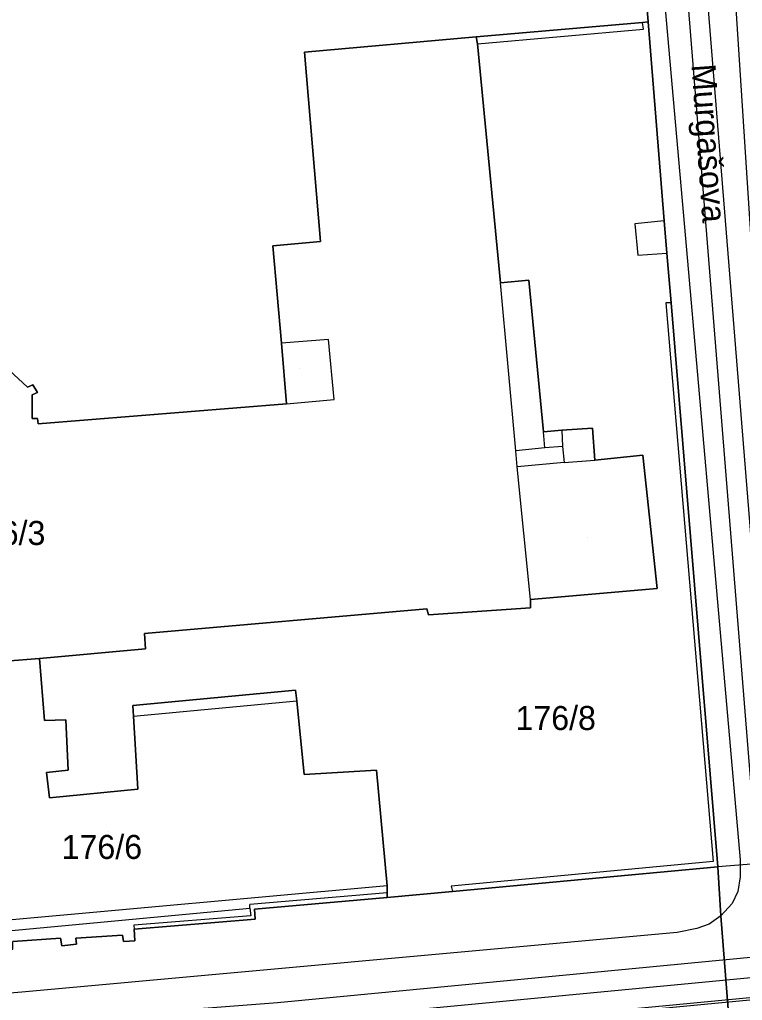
# Model space of a CAD drawing. Extents: x -263423 to -261326, y -1240067 to -1237864.
# Drawn here: x -262966.5 to -262906.4, y -1239952.6 to -1239871 of the extents above; entities that cross this region are included whole.
import ezdxf

# ---------------------------------------------------------------- set-up
doc = ezdxf.new("R2010")
doc.units = 0
for name, color, linetype in [('body_kn', 7, 'Continuous'), ('kladpar_druhypozemkov', 7, 'Continuous'), ('kladpar_hranice', 7, 'Continuous'), ('kladpar_parcelnecisla', 7, 'Continuous'), ('kladpar_plochy', 7, 'Continuous'), ('linie', 7, 'Continuous'), ('popisy', 7, 'Continuous'), ('tarchy_linie', 7, 'Continuous'), ('zappar_hrandruhpozemk', 7, 'Continuous')]:
    doc.layers.add(name, color=color, linetype=linetype)

msp = doc.modelspace()

# ---------------------------------------------------------------- linework, layer by layer
at = {"layer": 'body_kn'}
for p, q in [((-262914.69, -1239871.2), (-262914.69, -1239871.2)), ((-262914.69, -1239871.2), (-262914.69, -1239871.2)), ((-262914.22, -1239871.16), (-262914.22, -1239871.16)), ((-262914.63, -1239871.77), (-262914.63, -1239871.77)), ((-262928.53, -1239872.41), (-262928.53, -1239872.41)), ((-262928.41, -1239872.98), (-262928.41, -1239872.98)), ((-262928.41, -1239872.98), (-262928.41, -1239872.98)), ((-262942.82, -1239873.68), (-262942.82, -1239873.68)), ((-262912.91, -1239887.72), (-262912.91, -1239887.72)), ((-262912.91, -1239887.72), (-262912.91, -1239887.72)), ((-262915.34, -1239887.96), (-262915.34, -1239887.96)), ((-262941.48, -1239889.43), (-262941.48, -1239889.43)), ((-262911.13, -1239889.19), (-262911.13, -1239889.19)), ((-262945.44, -1239889.79), (-262945.44, -1239889.79)), ((-262915.09, -1239890.57), (-262915.09, -1239890.57)), ((-262912.67, -1239890.39), (-262912.67, -1239890.39)), ((-262924.16, -1239892.64), (-262924.16, -1239892.64)), ((-262926.52, -1239892.88), (-262926.52, -1239892.88)), ((-262912.75, -1239894.54), (-262912.75, -1239894.54)), ((-262912.31, -1239894.54), (-262912.31, -1239894.54)), ((-262912.31, -1239894.54), (-262912.31, -1239894.54)), ((-262940.82, -1239897.59), (-262940.82, -1239897.59)), ((-262944.71, -1239897.89), (-262944.71, -1239897.89)), ((-262965.83, -1239901.55), (-262965.83, -1239901.55)), ((-262965.39, -1239901.37), (-262965.39, -1239901.37)), ((-262965.45, -1239902.19), (-262965.45, -1239902.19)), ((-262965.01, -1239902.01), (-262965.01, -1239902.01)), ((-262944.29, -1239902.93), (-262944.29, -1239902.93)), ((-262944.29, -1239902.93), (-262944.29, -1239902.93)), ((-262940.33, -1239902.57), (-262940.33, -1239902.57)), ((-262965.46, -1239904.17), (-262965.46, -1239904.17)), ((-262965.02, -1239904.17), (-262965.02, -1239904.17)), ((-262964.95, -1239904.62), (-262964.95, -1239904.62)), ((-262918.85, -1239904.96), (-262918.85, -1239904.96)), ((-262922.94, -1239905.26), (-262922.94, -1239905.26)), ((-262921.4, -1239905.14), (-262921.4, -1239905.14)), ((-262921.4, -1239905.14), (-262921.4, -1239905.14)), ((-262922.81, -1239906.6), (-262922.81, -1239906.6)), ((-262921.35, -1239906.48), (-262921.35, -1239906.48)), ((-262921.35, -1239906.48), (-262921.35, -1239906.48)), ((-262925.24, -1239906.84), (-262925.24, -1239906.84)), ((-262925.24, -1239906.84), (-262925.24, -1239906.84)), ((-262914.66, -1239907.21), (-262914.66, -1239907.21)), ((-262925.12, -1239908.18), (-262925.12, -1239908.18)), ((-262925.12, -1239908.18), (-262925.12, -1239908.18)), ((-262921.22, -1239907.82), (-262921.22, -1239907.82)), ((-262918.67, -1239907.64), (-262918.67, -1239907.64)), ((-262913.49, -1239918.31), (-262913.49, -1239918.31)), ((-262924.02, -1239919.22), (-262924.02, -1239919.22)), ((-262924.02, -1239919.22), (-262924.02, -1239919.22)), ((-262932.63, -1239920), (-262932.63, -1239920)), ((-262924.02, -1239919.92), (-262924.02, -1239919.92)), ((-262932.5, -1239920.51), (-262932.5, -1239920.51)), ((-262956.1, -1239922.06), (-262956.1, -1239922.06)), ((-262956.04, -1239923.34), (-262956.04, -1239923.34)), ((-262964.85, -1239924.13), (-262964.85, -1239924.13)), ((-262943.56, -1239926.77), (-262943.56, -1239926.77)), ((-262943.44, -1239927.67), (-262943.44, -1239927.67)), ((-262957.08, -1239928.05), (-262957.08, -1239928.05)), ((-262964.42, -1239929.29), (-262964.42, -1239929.29)), ((-262962.64, -1239929.24), (-262962.64, -1239929.24)), ((-262957.02, -1239928.94), (-262957.02, -1239928.94)), ((-262957.02, -1239928.94), (-262957.02, -1239928.94)), ((-262962.46, -1239933.44), (-262962.46, -1239933.44)), ((-262936.83, -1239933.43), (-262936.83, -1239933.43)), ((-262964.25, -1239933.63), (-262964.25, -1239933.63)), ((-262942.83, -1239933.79), (-262942.83, -1239933.79)), ((-262956.67, -1239935), (-262956.67, -1239935)), ((-262956.67, -1239935), (-262956.67, -1239935)), ((-262964.01, -1239935.73), (-262964.01, -1239935.73)), ((-262908.81, -1239941.02), (-262908.81, -1239941.02)), ((-262908.43, -1239941.47), (-262908.43, -1239941.47)), ((-262906.58, -1239940.9), (-262906.58, -1239940.9)), ((-262906.59, -1239942.31), (-262906.59, -1239942.31)), ((-262935.92, -1239943.06), (-262935.92, -1239943.06)), ((-262935.92, -1239943.06), (-262935.92, -1239943.06)), ((-262930.62, -1239943.09), (-262930.62, -1239943.09)), ((-262935.92, -1239943.64), (-262935.92, -1239943.64)), ((-262935.92, -1239943.64), (-262935.92, -1239943.64)), ((-262935.92, -1239944.02), (-262935.92, -1239944.02)), ((-262930.5, -1239943.54), (-262930.5, -1239943.54)), ((-262906.78, -1239943.52), (-262906.78, -1239943.52)), ((-262947.34, -1239944.61), (-262947.34, -1239944.61)), ((-262947.34, -1239944.92), (-262947.34, -1239944.92)), ((-262907.23, -1239944.53), (-262907.23, -1239944.53)), ((-262947.28, -1239945.56), (-262947.28, -1239945.56)), ((-262946.96, -1239944.99), (-262946.96, -1239944.99)), ((-262908.19, -1239945.55), (-262908.19, -1239945.55)), ((-262908.19, -1239945.55), (-262908.19, -1239945.55)), ((-262957.01, -1239946.34), (-262957.01, -1239946.34)), ((-262946.9, -1239945.82), (-262946.9, -1239945.82)), ((-262909.15, -1239946.25), (-262909.15, -1239946.25)), ((-262963.1, -1239947.4), (-262963.1, -1239947.4)), ((-262961.83, -1239947.41), (-262961.83, -1239947.41)), ((-262957.93, -1239947.17), (-262957.93, -1239947.17)), ((-262956.98, -1239946.66), (-262956.98, -1239946.66)), ((-262911.83, -1239946.94), (-262911.83, -1239946.94)), ((-262910.17, -1239946.62), (-262910.17, -1239946.62)), ((-262962.98, -1239948.04), (-262962.98, -1239948.04)), ((-262961.76, -1239947.92), (-262961.76, -1239947.92)), ((-262957.87, -1239947.68), (-262957.87, -1239947.68)), ((-262956.92, -1239947.62), (-262956.92, -1239947.62)), ((-262966.31, -1239951.91), (-262966.31, -1239951.91))]:
    msp.add_line(p, q, dxfattribs=at)
at = {"layer": 'kladpar_druhypozemkov'}
for p, q in [((-262943.2, -1239900.03), (-262943.2, -1239900.03)), ((-262919.3, -1239914.03), (-262919.3, -1239914.03)), ((-262921.58, -1239928.27), (-262921.58, -1239928.27)), ((-262959.07, -1239938.57), (-262959.07, -1239938.57))]:
    msp.add_line(p, q, dxfattribs=at)
at = {"layer": 'kladpar_hranice'}
for points in [[(-262904.89, -1239997.06), (-262907.05, -1239960.47), (-262907.23, -1239958.43), (-262907.29, -1239956.84), (-262908.19, -1239945.55), (-262908.43, -1239941.47), (-262912.31, -1239894.54), (-262912.67, -1239890.39), (-262912.91, -1239887.72), (-262914.22, -1239871.16), (-262914.91, -1239862.4), (-262915.64, -1239853.41), (-262917.94, -1239825.55), (-262916.55, -1239827.34), (-262908.12, -1239838.98), (-262905.52, -1239842.43)], [(-262914.91, -1239862.4), (-262914.22, -1239871.16), (-262914.69, -1239871.2), (-262928.53, -1239872.41), (-262942.82, -1239873.68), (-262941.48, -1239889.43), (-262945.44, -1239889.79), (-262944.71, -1239897.89), (-262944.29, -1239902.93), (-262964.95, -1239904.62), (-262965.02, -1239904.17), (-262965.46, -1239904.17), (-262965.45, -1239902.19), (-262965.01, -1239902.01), (-262965.39, -1239901.37), (-262965.83, -1239901.55), (-262967.36, -1239900.15)], [(-262914.69, -1239871.2), (-262914.22, -1239871.16), (-262912.91, -1239887.72), (-262912.67, -1239890.39), (-262912.31, -1239894.54), (-262908.43, -1239941.47), (-262930.5, -1239943.54), (-262935.92, -1239944.02), (-262935.92, -1239943.64), (-262935.92, -1239943.06), (-262936.83, -1239933.43), (-262942.83, -1239933.79), (-262943.44, -1239927.67), (-262943.56, -1239926.77), (-262957.08, -1239928.05), (-262957.02, -1239928.94), (-262956.67, -1239935), (-262964.01, -1239935.73), (-262964.25, -1239933.63), (-262962.46, -1239933.44), (-262962.64, -1239929.24), (-262964.42, -1239929.29), (-262964.85, -1239924.13), (-262956.04, -1239923.34), (-262956.1, -1239922.06), (-262932.63, -1239920), (-262932.5, -1239920.51), (-262924.02, -1239919.92), (-262924.02, -1239919.22), (-262913.49, -1239918.31), (-262914.66, -1239907.21), (-262918.67, -1239907.64), (-262918.85, -1239904.96), (-262921.4, -1239905.14), (-262922.94, -1239905.26), (-262924.16, -1239892.64), (-262926.52, -1239892.88), (-262928.41, -1239872.98), (-262928.53, -1239872.41), (-262914.69, -1239871.2)], [(-262967.36, -1239900.15), (-262965.83, -1239901.55), (-262965.39, -1239901.37), (-262965.01, -1239902.01), (-262965.45, -1239902.19), (-262965.46, -1239904.17), (-262965.02, -1239904.17), (-262964.95, -1239904.62), (-262944.29, -1239902.93), (-262944.71, -1239897.89), (-262945.44, -1239889.79), (-262941.48, -1239889.43), (-262942.82, -1239873.68), (-262928.53, -1239872.41), (-262928.41, -1239872.98), (-262926.52, -1239892.88), (-262924.16, -1239892.64), (-262922.94, -1239905.26), (-262921.4, -1239905.14), (-262918.85, -1239904.96), (-262918.67, -1239907.64), (-262914.66, -1239907.21), (-262913.49, -1239918.31), (-262924.02, -1239919.22), (-262924.02, -1239919.92), (-262932.5, -1239920.51), (-262932.63, -1239920), (-262956.1, -1239922.06), (-262956.04, -1239923.34), (-262964.85, -1239924.13), (-262967.65, -1239924.37)], [(-262967.65, -1239924.37), (-262964.85, -1239924.13), (-262964.42, -1239929.29), (-262962.64, -1239929.24), (-262962.46, -1239933.44), (-262964.25, -1239933.63), (-262964.01, -1239935.73), (-262956.67, -1239935)], [(-262956.67, -1239935), (-262957.02, -1239928.94), (-262957.08, -1239928.05), (-262943.56, -1239926.77), (-262943.44, -1239927.67), (-262942.83, -1239933.79), (-262936.83, -1239933.43), (-262935.92, -1239943.06), (-262935.92, -1239943.64), (-262935.92, -1239944.02), (-262946.96, -1239944.99), (-262946.9, -1239945.82), (-262956.98, -1239946.66), (-262956.92, -1239947.62), (-262957.87, -1239947.68), (-262957.93, -1239947.17), (-262961.83, -1239947.41), (-262961.76, -1239947.92), (-262962.98, -1239948.04), (-262963.1, -1239947.4), (-262967.06, -1239947.7)], [(-262968.14, -1239947.95), (-262968.08, -1239948.46), (-262967.06, -1239948.34), (-262967.06, -1239947.7), (-262963.1, -1239947.4), (-262962.98, -1239948.04), (-262961.76, -1239947.92), (-262961.83, -1239947.41), (-262957.93, -1239947.17), (-262957.87, -1239947.68), (-262956.92, -1239947.62), (-262956.98, -1239946.66), (-262946.9, -1239945.82), (-262946.96, -1239944.99), (-262935.92, -1239944.02), (-262930.5, -1239943.54), (-262908.43, -1239941.47), (-262908.19, -1239945.55), (-262907.29, -1239956.84)]]:
    msp.add_lwpolyline(points, dxfattribs=at)
at = {"layer": 'kladpar_plochy'}
for p, q in [((-262914.91, -1239862.4), (-262914.22, -1239871.16)), ((-262914.69, -1239871.2), (-262928.53, -1239872.41)), ((-262914.22, -1239871.16), (-262914.69, -1239871.2)), ((-262928.53, -1239872.41), (-262942.82, -1239873.68)), ((-262942.82, -1239873.68), (-262941.48, -1239889.43)), ((-262941.48, -1239889.43), (-262945.44, -1239889.79)), ((-262945.44, -1239889.79), (-262944.71, -1239897.89)), ((-262944.71, -1239897.89), (-262944.29, -1239902.93)), ((-262965.83, -1239901.55), (-262967.36, -1239900.15)), ((-262965.39, -1239901.37), (-262965.83, -1239901.55)), ((-262965.01, -1239902.01), (-262965.39, -1239901.37)), ((-262965.46, -1239904.17), (-262965.45, -1239902.19)), ((-262965.45, -1239902.19), (-262965.01, -1239902.01)), ((-262944.29, -1239902.93), (-262964.95, -1239904.62)), ((-262965.02, -1239904.17), (-262965.46, -1239904.17)), ((-262964.95, -1239904.62), (-262965.02, -1239904.17))]:
    msp.add_line(p, q, dxfattribs=at)
for points in [[(-262904.89, -1239997.06), (-262907.05, -1239960.47), (-262907.23, -1239958.43), (-262907.29, -1239956.84), (-262908.19, -1239945.55), (-262908.43, -1239941.47), (-262912.31, -1239894.54), (-262912.67, -1239890.39), (-262912.91, -1239887.72), (-262914.22, -1239871.16), (-262914.91, -1239862.4), (-262915.64, -1239853.41), (-262917.94, -1239825.55), (-262916.55, -1239827.34), (-262908.12, -1239838.98), (-262905.52, -1239842.43)], [(-262967.36, -1239900.15), (-262965.83, -1239901.55), (-262965.39, -1239901.37), (-262965.01, -1239902.01), (-262965.45, -1239902.19), (-262965.46, -1239904.17), (-262965.02, -1239904.17), (-262964.95, -1239904.62), (-262944.29, -1239902.93), (-262944.71, -1239897.89), (-262945.44, -1239889.79), (-262941.48, -1239889.43), (-262942.82, -1239873.68), (-262928.53, -1239872.41), (-262928.41, -1239872.98), (-262926.52, -1239892.88), (-262924.16, -1239892.64), (-262922.94, -1239905.26), (-262921.4, -1239905.14), (-262918.85, -1239904.96), (-262918.67, -1239907.64), (-262914.66, -1239907.21), (-262913.49, -1239918.31), (-262924.02, -1239919.22), (-262924.02, -1239919.92), (-262932.5, -1239920.51), (-262932.63, -1239920), (-262956.1, -1239922.06), (-262956.04, -1239923.34), (-262964.85, -1239924.13), (-262967.65, -1239924.37)], [(-262967.65, -1239924.37), (-262964.85, -1239924.13), (-262964.42, -1239929.29), (-262962.64, -1239929.24), (-262962.46, -1239933.44), (-262964.25, -1239933.63), (-262964.01, -1239935.73), (-262956.67, -1239935), (-262957.02, -1239928.94), (-262957.08, -1239928.05), (-262943.56, -1239926.77), (-262943.44, -1239927.67), (-262942.83, -1239933.79), (-262936.83, -1239933.43), (-262935.92, -1239943.06), (-262935.92, -1239943.64), (-262935.92, -1239944.02), (-262946.96, -1239944.99), (-262946.9, -1239945.82), (-262956.98, -1239946.66), (-262956.92, -1239947.62), (-262957.87, -1239947.68), (-262957.93, -1239947.17), (-262961.83, -1239947.41), (-262961.76, -1239947.92), (-262962.98, -1239948.04), (-262963.1, -1239947.4), (-262967.06, -1239947.7)], [(-262967.06, -1239947.7), (-262963.1, -1239947.4), (-262962.98, -1239948.04), (-262961.76, -1239947.92), (-262961.83, -1239947.41), (-262957.93, -1239947.17), (-262957.87, -1239947.68), (-262956.92, -1239947.62), (-262956.98, -1239946.66), (-262946.9, -1239945.82), (-262946.96, -1239944.99), (-262935.92, -1239944.02), (-262930.5, -1239943.54), (-262908.43, -1239941.47), (-262908.19, -1239945.55), (-262907.29, -1239956.84)]]:
    msp.add_lwpolyline(points, dxfattribs=at)
msp.add_lwpolyline([(-262914.69, -1239871.2), (-262914.22, -1239871.16), (-262912.91, -1239887.72), (-262912.67, -1239890.39), (-262912.31, -1239894.54), (-262908.43, -1239941.47), (-262930.5, -1239943.54), (-262935.92, -1239944.02), (-262935.92, -1239943.64), (-262935.92, -1239943.06), (-262936.83, -1239933.43), (-262942.83, -1239933.79), (-262943.44, -1239927.67), (-262943.56, -1239926.77), (-262957.08, -1239928.05), (-262957.02, -1239928.94), (-262956.67, -1239935), (-262964.01, -1239935.73), (-262964.25, -1239933.63), (-262962.46, -1239933.44), (-262962.64, -1239929.24), (-262964.42, -1239929.29), (-262964.85, -1239924.13), (-262956.04, -1239923.34), (-262956.1, -1239922.06), (-262932.63, -1239920), (-262932.5, -1239920.51), (-262924.02, -1239919.92), (-262924.02, -1239919.22), (-262913.49, -1239918.31), (-262914.66, -1239907.21), (-262918.67, -1239907.64), (-262918.85, -1239904.96), (-262921.4, -1239905.14), (-262922.94, -1239905.26), (-262924.16, -1239892.64), (-262926.52, -1239892.88), (-262928.41, -1239872.98), (-262928.53, -1239872.41)], close=True, dxfattribs=at)
at = {"layer": 'linie'}
msp.add_lwpolyline([(-262895.61, -1239940.44), (-262908.43, -1239941.47), (-262930.5, -1239943.54), (-262935.92, -1239944.02), (-262946.96, -1239944.99), (-262946.9, -1239945.82), (-262956.98, -1239946.66), (-262956.92, -1239947.62), (-262957.87, -1239947.68), (-262957.93, -1239947.17), (-262961.83, -1239947.41), (-262961.76, -1239947.92), (-262962.98, -1239948.04), (-262963.1, -1239947.4), (-262967.06, -1239947.7)], dxfattribs=at)
at = {"layer": 'tarchy_linie'}
msp.add_line((-262913.21, -1239820.51), (-262902.79, -1239950.4), dxfattribs=at)
for points in [[(-262910.44, -1239816.22), (-262901.51, -1239953.72), (-262895.59, -1240011.25)], [(-263032.51, -1239829.65), (-262994.11, -1239826.25), (-262953.49, -1239823.36), (-262914.73, -1239822.21), (-262904.56, -1239948.91), (-262945.05, -1239952.79), (-262956.61, -1239953.67), (-262987.63, -1239956.58), (-263028.26, -1239960.26), (-263030.11, -1239917.17), (-263031.82, -1239872.55), (-263032.51, -1239829.65)], [(-263142.09, -1239971.76), (-263113.13, -1239968.86), (-263071.88, -1239965.53), (-263029.83, -1239962.06), (-262987.48, -1239958.22), (-262956.48, -1239955.32), (-262944.89, -1239954.43), (-262902.79, -1239950.4), (-262859.08, -1239946.41), (-262815.45, -1239942.96)], [(-262903.16, -1239952.09), (-262903.14, -1239952.33), (-263031.35, -1239964.54), (-263031.39, -1239963.84), (-262987.33, -1239959.86), (-262956.35, -1239956.97), (-262944.73, -1239956.07), (-262903.16, -1239952.09)]]:
    msp.add_lwpolyline(points, dxfattribs=at)
at = {"layer": 'zappar_hrandruhpozemk'}
for p, q in [((-262916.55, -1239827.34), (-262911.13, -1239889.19)), ((-262914.63, -1239871.77), (-262914.69, -1239871.2)), ((-262928.41, -1239872.98), (-262914.63, -1239871.77)), ((-262912.91, -1239887.72), (-262915.34, -1239887.96)), ((-262915.34, -1239887.96), (-262915.09, -1239890.57)), ((-262911.13, -1239889.19), (-262906.58, -1239940.9)), ((-262915.09, -1239890.57), (-262912.67, -1239890.39)), ((-262925.24, -1239906.84), (-262926.52, -1239892.88)), ((-262912.31, -1239894.54), (-262912.75, -1239894.54)), ((-262940.82, -1239897.59), (-262944.71, -1239897.89)), ((-262940.33, -1239902.57), (-262940.82, -1239897.59)), ((-262944.29, -1239902.93), (-262940.33, -1239902.57)), ((-262922.81, -1239906.6), (-262922.94, -1239905.26)), ((-262922.81, -1239906.6), (-262925.24, -1239906.84)), ((-262921.35, -1239906.48), (-262922.81, -1239906.6)), ((-262925.12, -1239908.18), (-262925.24, -1239906.84)), ((-262921.22, -1239907.82), (-262925.12, -1239908.18)), ((-262924.02, -1239919.22), (-262925.12, -1239908.18)), ((-262921.22, -1239907.82), (-262918.67, -1239907.64)), ((-262957.02, -1239928.94), (-262943.44, -1239927.67)), ((-262935.92, -1239943.06), (-262980.7, -1239947.13)), ((-262930.62, -1239943.09), (-262930.5, -1239943.54)), ((-262935.92, -1239943.64), (-262947.34, -1239944.61)), ((-262980.64, -1239948.02), (-262947.34, -1239944.92)), ((-262947.34, -1239944.92), (-262947.34, -1239944.61)), ((-262947.34, -1239944.92), (-262947.28, -1239945.56)), ((-262947.28, -1239945.56), (-262957.01, -1239946.34)), ((-262957.01, -1239946.34), (-262956.98, -1239946.66)), ((-262966.31, -1239951.91), (-263020.61, -1239956.5))]:
    msp.add_line(p, q, dxfattribs=at)
for points in [[(-262912.75, -1239894.54), (-262908.81, -1239941.02), (-262930.62, -1239943.09)], [(-262921.4, -1239905.14), (-262921.35, -1239906.48), (-262921.22, -1239907.82)], [(-262906.58, -1239940.9), (-262906.59, -1239942.31), (-262906.78, -1239943.52), (-262907.23, -1239944.53), (-262908.19, -1239945.55)], [(-262908.19, -1239945.55), (-262909.15, -1239946.25), (-262910.17, -1239946.62), (-262911.83, -1239946.94), (-262966.31, -1239951.91)]]:
    msp.add_lwpolyline(points, dxfattribs=at)

# ---------------------------------------------------------------- texts
at = {"layer": 'kladpar_parcelnecisla'}
for s, p in [('176/3', (-262971.045, -1239914.69)), ('176/8', (-262925.266, -1239930.09)), ('176/6', (-262963.002, -1239940.82))]:
    msp.add_text(s, height=2, dxfattribs=at).set_placement(p)
at = {"layer": 'popisy'}
msp.add_text('Murgašova', height=2, rotation=274, dxfattribs=at).set_placement((-262910.629, -1239874.722))

doc.saveas('drawing.dxf')
